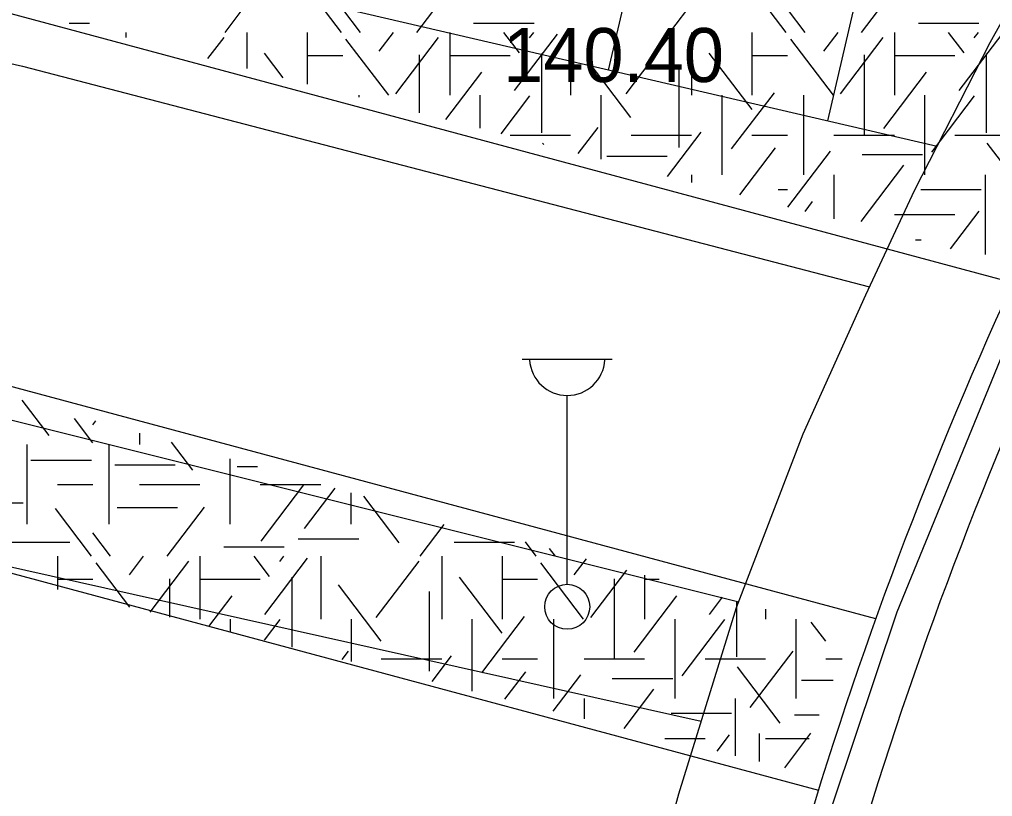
# Model space of a CAD drawing. Extents: x 419101 to 420177, y 4451541 to 4452254.
# Drawn here: x 420115.17 to 420136.79, y 4452057.21 to 4452074.47 of the extents above; entities that cross this region are included whole.
import ezdxf

# ---------------------------------------------------------------- set-up
doc = ezdxf.new("R2010")
doc.units = 0
for name, color, linetype in [('3_HALİHAZIR', 7, 'Continuous'), ('Level 41', 7, 'Continuous'), ('Level 62', 7, 'Continuous')]:
    doc.layers.add(name, color=color, linetype=linetype)

msp = doc.modelspace()

# ---------------------------------------------------------------- linework, layer by layer
at = {"layer": '3_HALİHAZIR'}
for p, q in [((420130.818, 4452084.38), (420128.252, 4452073.345)), ((420135.729, 4452083.424), (420133.123, 4452072.213)), ((420126.342, 4452066.923), (420128.342, 4452066.923)), ((420127.342, 4452061.923), (420127.342, 4452066.116))]:
    msp.add_line(p, q, dxfattribs=at)
for points in [[(420130.254, 4452043.075), (420131.555, 4452050.552), (420131.938, 4452052.411), (420132.78, 4452055.677), (420134.668, 4452061.313), (420137.603, 4452068.467), (420140.389, 4452073.967), (420143.938, 4452080.654), (420146.54, 4452084.86), (420147.144, 4452085.768), (420147.188, 4452086.031), (420147.115, 4452086.215), (420147.011, 4452086.318), (420146.916, 4452086.339), (420134.851, 4452087.484), (420114.772, 4452089.692), (420093.044, 4452091.995), (420074.562, 4452093.815), (420056.445, 4452095.651)], [(420135.558, 4452071.647), (420107.421, 4452078.187), (420078.063, 4452083.68), (420048.348, 4452088.116), (420025.656, 4452090.959), (419994.642, 4452093.378), (419977.616, 4452093.999), (419955.737, 4452094.308), (419936.114, 4452093.681), (419909.921, 4452091.928), (419886.286, 4452089.425), (419876.583, 4452088.298)], [(419871.901, 4452087.295), (419899.944, 4452090.612), (419926.497, 4452092.357), (419954.629, 4452092.932), (419971.972, 4452092.507), (419994.113, 4452091.548), (420012.102, 4452090.301), (420038.431, 4452087.644), (420055.346, 4452085.5), (420080.464, 4452081.285), (420115.239, 4452073.432), (420134.059, 4452068.53)], [(419685.337, 4452041.692), (419721.116, 4452049.512), (419735.648, 4452052.343), (419765.479, 4452058.976), (419803.77, 4452068.263), (419832.047, 4452073.915), (419846.386, 4452076.213), (419872.445, 4452079.756), (419890.897, 4452081.604), (419918.22, 4452083.688), (419940.3, 4452084.348), (419964.834, 4452084.5), (419985.907, 4452083.744), (420007.786, 4452082.528), (420026.8, 4452080.84), (420043.753, 4452078.768), (420062.038, 4452076.118), (420071.621, 4452074.582), (420083.274, 4452072.498), (420096.362, 4452069.786), (420110.248, 4452066.758), (420131.153, 4452061.533)], [(420126.418, 4452038.481), (420126.927, 4452043.091), (420127.541, 4452047.517), (420128.711, 4452053.207), (420129.821, 4452057.269), (420131.105, 4452061.409), (420132.585, 4452065.266), (420133.975, 4452068.349), (420135.058, 4452070.67), (420136.74, 4452073.958), (420139.6, 4452079.099), (420141.535, 4452082.556)], [(420130.319, 4452058.874), (420099.984, 4452065.656), (420072.202, 4452070.958), (420055.64, 4452073.507), (420025.092, 4452077.298), (420002.523, 4452079.399), (419980.202, 4452080.467), (419961.133, 4452080.98), (419937.08, 4452080.859), (419919.004, 4452080.188), (419891.691, 4452078.364), (419876.797, 4452076.948), (419851.634, 4452073.702), (419829.209, 4452070.106), (419805.618, 4452065.288), (419784.55, 4452060.931), (419759.717, 4452055.949), (419735.794, 4452051.092), (419717.945, 4452047.292), (419699.497, 4452043.236), (419686.012, 4452039.946)]]:
    msp.add_lwpolyline(points, dxfattribs=at)
msp.add_circle((420127.342, 4452061.423), 0.5, dxfattribs=at)
msp.add_arc((420127.342, 4452066.953), 0.837, 183.298, 356.9072, dxfattribs=at)
at = {"layer": 'Level 41'}
for p, q in [((420122.326, 4452074.182), (420121.524, 4452075.238)), ((420124.002, 4452074.182), (420124.831, 4452075.273)), ((420132.205, 4452074.182), (420131.403, 4452075.238)), ((420133.881, 4452074.182), (420134.71, 4452075.273)), ((420119.743, 4452074.182), (420120.28, 4452074.888)), ((420129.622, 4452074.182), (420130.159, 4452074.888)), ((420122.749, 4452074.182), (420122.355, 4452074.7)), ((420132.628, 4452074.182), (420132.234, 4452074.7)), ((420116.277, 4452074.388), (420116.728, 4452074.388)), ((420125.264, 4452074.388), (420126.607, 4452074.388)), ((420135.143, 4452074.388), (420136.486, 4452074.388)), ((420117.538, 4452074.182), (420117.538, 4452074.065)), ((420119.362, 4452073.598), (420119.72, 4452074.069)), ((420120.224, 4452074.182), (420120.224, 4452073.377)), ((420121.567, 4452074.182), (420121.567, 4452073.033)), ((420121.567, 4452074.182), (420121.567, 4452073.033)), ((420123.165, 4452073.765), (420123.482, 4452074.182)), ((420123.536, 4452072.819), (420124.485, 4452074.069)), ((420124.731, 4452074.182), (420124.731, 4452072.784)), ((420126.28, 4452073.73), (420125.936, 4452074.182)), ((420126.173, 4452072.888), (420127.123, 4452074.138)), ((420126.506, 4452074.062), (420126.597, 4452074.182)), ((420127.417, 4452074.182), (420127.417, 4452072.784)), ((420128.65, 4452072.819), (420129.599, 4452074.069)), ((420130.103, 4452074.182), (420130.103, 4452072.784)), ((420131.446, 4452074.182), (420131.446, 4452072.784)), ((420131.446, 4452074.182), (420131.446, 4452072.784)), ((420133.044, 4452073.765), (420133.361, 4452074.182)), ((420133.415, 4452072.819), (420134.364, 4452074.069)), ((420134.61, 4452074.182), (420134.61, 4452072.784)), ((420136.159, 4452073.73), (420135.815, 4452074.182)), ((420136.052, 4452072.888), (420137.002, 4452074.138)), ((420136.385, 4452074.062), (420136.476, 4452074.182)), ((420123.376, 4452072.784), (420122.427, 4452074.034)), ((420133.255, 4452072.784), (420132.306, 4452074.034)), ((420121.035, 4452073.17), (420120.619, 4452073.717)), ((420121.567, 4452073.668), (420122.355, 4452073.668)), ((420124.056, 4452073.68), (420124.056, 4452072.396)), ((420124.731, 4452073.668), (420126.074, 4452073.668)), ((420126.773, 4452073.715), (420126.773, 4452071.948)), ((420131.447, 4452072.468), (420130.498, 4452073.717)), ((420131.446, 4452073.668), (420132.234, 4452073.668)), ((420133.935, 4452073.68), (420133.935, 4452071.913)), ((420134.61, 4452073.668), (420135.953, 4452073.668)), ((420136.652, 4452073.715), (420136.652, 4452071.948)), ((420128.757, 4452072.293), (420127.808, 4452073.542)), ((420124.646, 4452072.245), (420125.445, 4452073.297)), ((420129.821, 4452073.394), (420129.821, 4452071.627)), ((420134.375, 4452072.047), (420135.324, 4452073.297)), ((420122.717, 4452072.739), (420122.717, 4452072.784)), ((420125.403, 4452072.784), (420125.403, 4452072.051)), ((420125.872, 4452071.931), (420126.511, 4452072.772)), ((420128.089, 4452072.784), (420128.089, 4452071.363)), ((420130.775, 4452072.784), (420130.775, 4452071.017)), ((420130.775, 4452072.784), (420130.775, 4452071.017)), ((420130.995, 4452071.591), (420131.944, 4452072.841)), ((420132.596, 4452071.017), (420132.596, 4452072.784)), ((420135.282, 4452072.784), (420135.282, 4452071.017)), ((420135.441, 4452071.522), (420136.39, 4452072.772)), ((420127.589, 4452071.491), (420128.03, 4452072.07)), ((420129.573, 4452070.983), (420130.319, 4452071.966)), ((420126.074, 4452071.9), (420127.417, 4452071.9)), ((420126.819, 4452071.688), (420126.795, 4452071.72)), ((420128.76, 4452071.9), (420130.103, 4452071.9)), ((420131.446, 4452071.9), (420132.234, 4452071.9)), ((420133.267, 4452071.9), (420134.61, 4452071.9)), ((420135.953, 4452071.9), (420137.296, 4452071.9)), ((420137.624, 4452070.471), (420136.674, 4452071.72)), ((420131.178, 4452070.572), (420131.971, 4452071.614)), ((420132.246, 4452070.299), (420133.193, 4452071.545)), ((420128.22, 4452071.43), (420129.563, 4452071.43)), ((420133.891, 4452071.466), (420135.234, 4452071.466)), ((420133.869, 4452069.979), (420134.818, 4452071.229)), ((420130.103, 4452071.017), (420130.103, 4452070.847)), ((420133.267, 4452071.017), (420133.267, 4452070.037)), ((420136.625, 4452071.017), (420136.625, 4452069.25)), ((420132.03, 4452070.693), (420132.234, 4452070.693)), ((420135.197, 4452070.693), (420136.54, 4452070.693)), ((420132.625, 4452070.202), (420132.793, 4452070.423)), ((420135.858, 4452069.374), (420136.496, 4452070.213)), ((420134.61, 4452070.133), (420135.953, 4452070.133)), ((420135.08, 4452069.573), (420135.207, 4452069.573)), ((420115.832, 4452065.227), (420115.238, 4452066.009)), ((420116.806, 4452065.067), (420116.4, 4452065.601)), ((420116.806, 4452065.461), (420116.873, 4452065.549)), ((420117.839, 4452065.278), (420117.839, 4452065.024)), ((420115.347, 4452063.256), (420115.347, 4452065.024)), ((420117.168, 4452063.256), (420117.168, 4452065.024)), ((420119.026, 4452064.456), (420118.555, 4452065.077)), ((420115.429, 4452064.681), (420116.772, 4452064.681)), ((420117.291, 4452064.575), (420118.634, 4452064.575)), ((420119.854, 4452063.256), (420119.854, 4452064.711)), ((420120.008, 4452064.541), (420120.46, 4452064.541)), ((420116.018, 4452064.14), (420116.806, 4452064.14)), ((420117.839, 4452064.14), (420119.182, 4452064.14)), ((420120.525, 4452064.14), (420121.868, 4452064.14)), ((420120.544, 4452062.88), (420121.493, 4452064.129)), ((420121.504, 4452063.159), (420122.185, 4452064.056)), ((420122.54, 4452063.256), (420122.54, 4452063.956)), ((420113.911, 4452063.733), (420115.254, 4452063.733)), ((420123.607, 4452062.845), (420122.822, 4452063.877)), ((420116.777, 4452062.547), (420115.975, 4452063.603)), ((420117.345, 4452063.629), (420118.687, 4452063.629)), ((420118.453, 4452062.547), (420119.282, 4452063.638)), ((420117.2, 4452062.547), (420116.806, 4452063.065)), ((420124.073, 4452062.547), (420124.61, 4452063.253)), ((420114.95, 4452062.859), (420116.293, 4452062.859)), ((420121.367, 4452062.928), (420122.71, 4452062.928)), ((420124.829, 4452062.859), (420126.172, 4452062.859)), ((420126.656, 4452062.547), (420126.412, 4452062.868)), ((420119.715, 4452062.753), (420121.058, 4452062.753)), ((420127.079, 4452062.547), (420126.95, 4452062.717)), ((420116.018, 4452062.547), (420116.018, 4452061.806)), ((420116.018, 4452062.547), (420116.018, 4452061.806)), ((420117.628, 4452061.411), (420116.878, 4452062.399)), ((420117.616, 4452062.13), (420117.933, 4452062.547)), ((420118.076, 4452061.301), (420118.936, 4452062.434)), ((420119.182, 4452062.547), (420119.182, 4452061.149)), ((420120.731, 4452062.095), (420120.387, 4452062.547)), ((420120.624, 4452061.253), (420121.574, 4452062.503)), ((420120.957, 4452062.427), (420121.048, 4452062.547)), ((420121.868, 4452062.547), (420121.868, 4452061.149)), ((420123.101, 4452061.184), (420124.05, 4452062.434)), ((420124.554, 4452062.547), (420124.554, 4452061.149)), ((420125.897, 4452062.547), (420125.897, 4452061.149)), ((420125.897, 4452062.547), (420125.897, 4452061.149)), ((420127.706, 4452061.149), (420126.757, 4452062.399)), ((420127.495, 4452062.13), (420127.767, 4452062.487)), ((420127.866, 4452061.184), (420128.664, 4452062.235)), ((420116.018, 4452062.033), (420116.806, 4452062.033)), ((420118.507, 4452062.045), (420118.507, 4452061.195)), ((420119.182, 4452062.033), (420120.525, 4452062.033)), ((420121.224, 4452062.08), (420121.224, 4452060.529)), ((420125.898, 4452060.833), (420124.949, 4452062.082)), ((420125.897, 4452062.033), (420126.685, 4452062.033)), ((420128.386, 4452062.045), (420128.386, 4452060.278)), ((420129.061, 4452062.124), (420129.061, 4452061.149)), ((420129.061, 4452062.033), (420129.384, 4452062.033)), ((420123.208, 4452060.658), (420122.259, 4452061.907)), ((420124.272, 4452061.759), (420124.272, 4452059.992)), ((420119.379, 4452060.982), (420119.896, 4452061.662)), ((420128.826, 4452060.412), (420129.775, 4452061.662)), ((420130.503, 4452061.253), (420130.794, 4452061.636)), ((420131.103, 4452061.55), (420131.103, 4452060.313)), ((420131.747, 4452061.369), (420131.747, 4452061.149)), ((420119.854, 4452061.149), (420119.854, 4452060.865)), ((420120.614, 4452060.679), (420120.962, 4452061.137)), ((420122.54, 4452061.149), (420122.54, 4452060.207)), ((420125.226, 4452061.149), (420125.226, 4452059.548)), ((420125.226, 4452061.149), (420125.226, 4452059.548)), ((420125.446, 4452059.956), (420126.395, 4452061.206)), ((420127.047, 4452059.382), (420127.047, 4452061.149)), ((420129.733, 4452061.149), (420129.733, 4452059.382)), ((420129.892, 4452059.887), (420130.841, 4452061.137)), ((420132.419, 4452061.149), (420132.419, 4452059.382)), ((420133.087, 4452060.658), (420132.764, 4452061.083)), ((420122.344, 4452060.255), (420122.481, 4452060.435)), ((420123.211, 4452060.265), (420124.554, 4452060.265)), ((420124.34, 4452059.765), (420124.77, 4452060.331)), ((420125.897, 4452060.265), (420126.685, 4452060.265)), ((420127.718, 4452060.265), (420129.061, 4452060.265)), ((420130.404, 4452060.265), (420131.747, 4452060.265)), ((420131.409, 4452059.186), (420132.36, 4452060.435)), ((420133.09, 4452060.265), (420133.447, 4452060.265)), ((420132.075, 4452058.836), (420131.125, 4452060.085)), ((420125.958, 4452059.369), (420126.422, 4452059.979)), ((420127.032, 4452059.105), (420127.644, 4452059.91)), ((420128.342, 4452059.831), (420129.685, 4452059.831)), ((420128.605, 4452058.72), (420129.269, 4452059.594)), ((420132.55, 4452059.795), (420133.253, 4452059.795)), ((420127.718, 4452059.382), (420127.718, 4452058.937)), ((420131.076, 4452059.382), (420131.076, 4452058.114)), ((420129.648, 4452059.058), (420130.991, 4452059.058)), ((420132.39, 4452059.025), (420132.936, 4452059.025)), ((420130.67, 4452058.213), (420130.947, 4452058.578)), ((420131.608, 4452058.61), (420131.608, 4452057.983)), ((420132.173, 4452057.845), (420132.757, 4452058.613)), ((420129.509, 4452058.498), (420130.404, 4452058.498)), ((420131.747, 4452058.498), (420132.719, 4452058.498))]:
    msp.add_line(p, q, dxfattribs=at)
at = {"layer": 'Level 62'}
msp.add_line((420137.238, 4452068.619), (420107.933, 4452076.488), dxfattribs=at)
for points in [[(420134.195, 4452061.152), (420106.267, 4452068.652), (420078.344, 4452073.753)], [(420077.365, 4452069.868), (420105.389, 4452064.754), (420132.923, 4452057.352)]]:
    msp.add_lwpolyline(points, dxfattribs=at)
for centre, radius, start in [((420222.675, 4452029.44), 93.992, 151.38198), ((420222.886, 4452029.402), 92.992, 151.59531), ((420222.886, 4452029.402), 92.992, 151.59531), ((420222.886, 4452029.402), 92.992, 151.59531)]:
    msp.add_arc(centre, radius, start, 168.47257, dxfattribs=at)

# ---------------------------------------------------------------- texts
at = {"layer": '3_HALİHAZIR'}
msp.add_text('140.40 ', height=1.2, rotation=359.9979, dxfattribs=at).set_placement((420125.916, 4452073.078))

doc.saveas('drawing.dxf')
